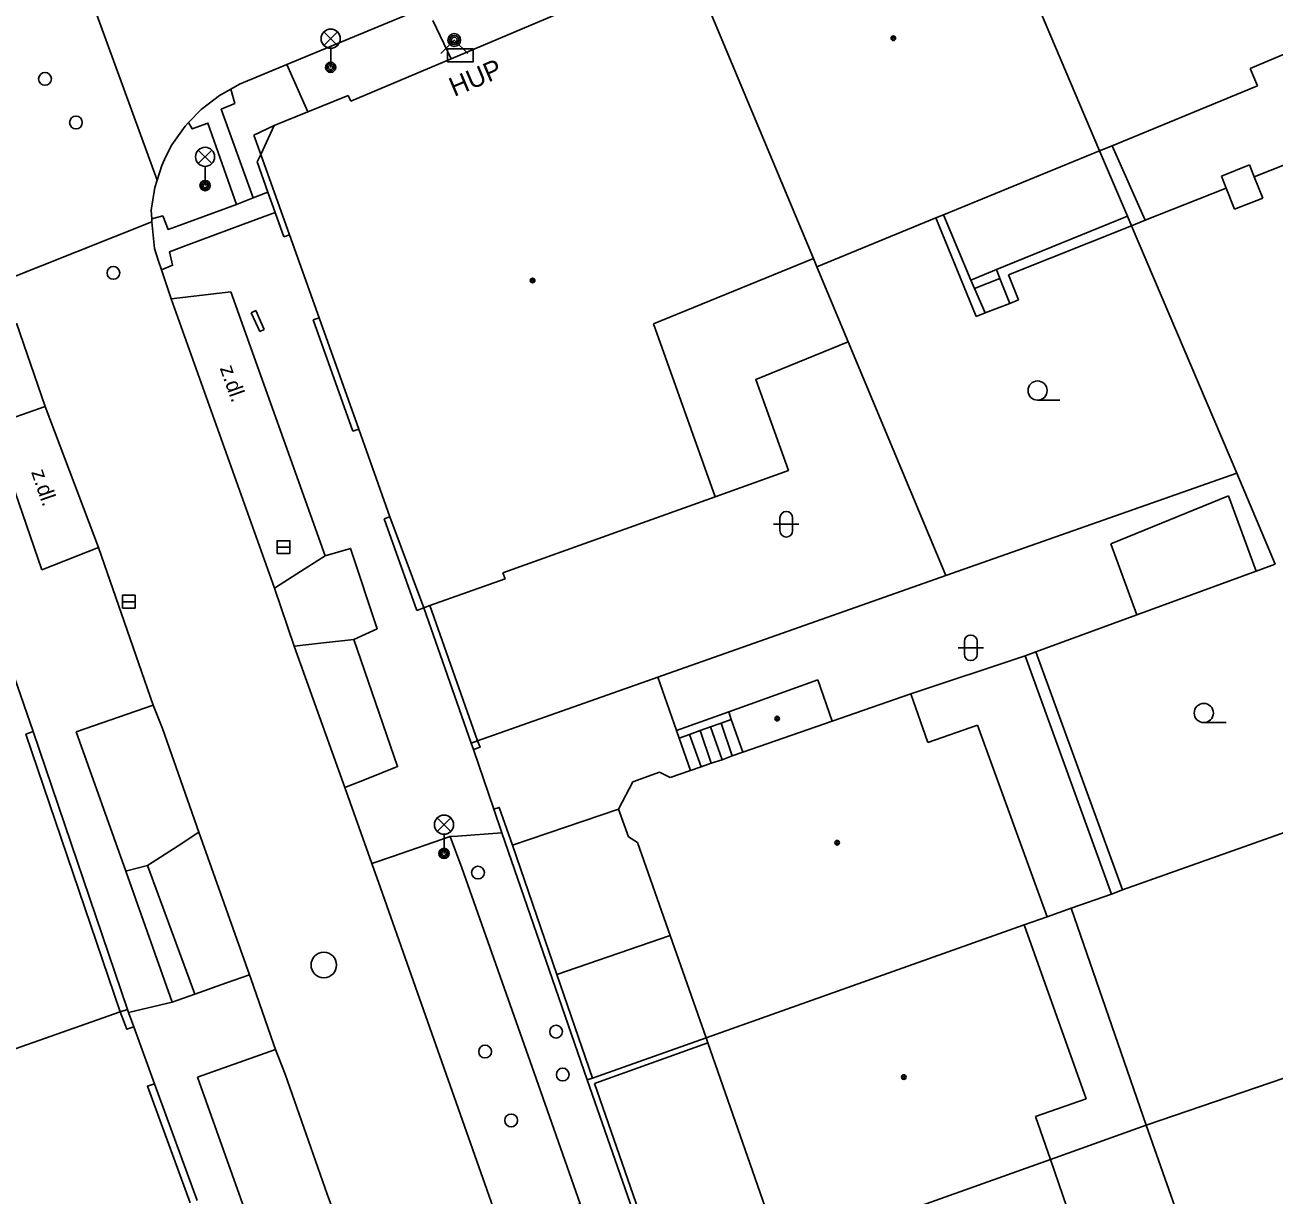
# Model space of a CAD drawing. Extents: x -596229 to -595156, y -1161237 to -1159376.
# Drawn here: x -595869.16 to -595820.24, y -1160833.38 to -1160787.55 of the extents above; entities that cross this region are included whole.
import ezdxf

# ---------------------------------------------------------------- set-up
doc = ezdxf.new("R2010")
doc.units = 0
for name, color, linetype in [('DOP - kresba z DSPS bez souradnic', 7, 'Continuous'), ('DOP - rozhrani ploch obecne', 7, 'Continuous'), ('Level 24', 7, 'Continuous'), ('Level 27', 7, 'Continuous'), ('Level 28', 7, 'Continuous'), ('Level 31', 7, 'Continuous'), ('Level 33', 7, 'Continuous'), ('Level 36', 7, 'Continuous'), ('Level 39', 7, 'Continuous'), ('slaboproud - povrch.  znaky a tel. budka skut. velikost', 7, 'Continuous'), ('Specificka linie pasportu komunikaci', 7, 'Continuous'), ('TM - budovy zdene_ betonove - NP', 7, 'Continuous'), ('TM - budovy zdene_ betonove - VP', 7, 'Continuous'), ('TM - chodniky - VP', 7, 'Continuous'), ('TM - komunikace - VP', 7, 'Continuous'), ('TM - letecke snimky - pomocna linie', 7, 'Continuous'), ('TM - plot drateny_ kovovy - VP', 7, 'Continuous'), ('TM - podezdivka plotu - VP', 7, 'Continuous'), ('TM - popis objektu', 7, 'Continuous'), ('TM - popis povrchu', 7, 'Continuous'), ('TM - rozhrani mezi zpev. plochami mezi sebou - VP', 7, 'Continuous'), ('TM - rozhrani ploch obecne - VP', 7, 'Continuous'), ('TM - schody - VP', 7, 'Continuous'), ('TM - vjezd na pozemek', 7, 'Continuous')]:
    doc.layers.add(name, color=color, linetype=linetype)

msp = doc.modelspace()

# ---------------------------------------------------------------- linework, layer by layer
at = {"layer": 'DOP - kresba z DSPS bez souradnic'}
for points in [[(-595825.28, -1160795.2), (-595826.58, -1160792.28)], [(-595822.3, -1160793.47), (-595821.2, -1160793.03)], [(-595821.2, -1160793.03), (-595821.01, -1160793.5)], [(-595822.11, -1160793.94), (-595822.3, -1160793.47)], [(-595833.19, -1160794.99), (-595832.11, -1160797.54)], [(-595831.11, -1160797.13), (-595825.98, -1160795.04)], [(-595832.11, -1160797.54), (-595831.11, -1160797.13)], [(-595832.11, -1160797.54), (-595831.97, -1160797.87)], [(-595831.97, -1160797.87), (-595830.98, -1160797.48)], [(-595830.98, -1160797.48), (-595831.11, -1160797.13)], [(-595830.59, -1160798.46), (-595830.98, -1160797.48)], [(-595831.55, -1160798.83), (-595831.97, -1160797.87)], [(-595829.57, -1160812.11), (-595829.98, -1160812.26)], [(-595829.98, -1160812.26), (-595826.6, -1160821.59)]]:
    msp.add_lwpolyline(points, dxfattribs=at)
at = {"layer": 'DOP - rozhrani ploch obecne'}
for points in [[(-595825.98, -1160795.04), (-595827.07, -1160792.48)], [(-595817.95, -1160792.29), (-595821.01, -1160793.5)], [(-595821.01, -1160793.5), (-595820.68, -1160794.33)], [(-595822.11, -1160793.94), (-595825.28, -1160795.2)], [(-595821.78, -1160794.77), (-595822.11, -1160793.94)], [(-595820.68, -1160794.33), (-595821.78, -1160794.77)], [(-595831.9, -1160798.97), (-595833.49, -1160795.11)], [(-595825.82, -1160795.42), (-595825.98, -1160795.04)], [(-595825.82, -1160795.42), (-595830.64, -1160797.34)], [(-595825.28, -1160795.2), (-595825.82, -1160795.42)], [(-595821.7, -1160805.11), (-595825.82, -1160795.42)], [(-595836.92, -1160799.96), (-595838.15, -1160797.02)], [(-595830.64, -1160797.34), (-595830.25, -1160798.32)], [(-595830.59, -1160798.46), (-595831.55, -1160798.83)], [(-595830.25, -1160798.32), (-595830.59, -1160798.46)], [(-595831.55, -1160798.83), (-595831.9, -1160798.97)], [(-595833.09, -1160809.12), (-595836.92, -1160799.96)], [(-595833.09, -1160809.12), (-595821.7, -1160805.11)], [(-595820.19, -1160808.67), (-595821.7, -1160805.11)], [(-595822.02, -1160805.99), (-595826.63, -1160807.87)], [(-595820.94, -1160808.95), (-595822.02, -1160805.99)], [(-595826.63, -1160807.87), (-595825.61, -1160810.66)], [(-595820.94, -1160808.95), (-595820.19, -1160808.67)], [(-595844.38, -1160813.1), (-595833.09, -1160809.12)], [(-595825.61, -1160810.66), (-595820.94, -1160808.95)], [(-595829.57, -1160812.11), (-595825.61, -1160810.66)], [(-595826.17, -1160821.43), (-595829.57, -1160812.11)], [(-595851.44, -1160815.59), (-595844.38, -1160813.1)], [(-595851.69, -1160815.68), (-595851.44, -1160815.59)], [(-595826.17, -1160821.43), (-595816.26, -1160817.92)], [(-595826.6, -1160821.59), (-595826.17, -1160821.43)], [(-595825.24, -1160830.65), (-595797.67, -1160821.23)], [(-595828.19, -1160822.15), (-595826.6, -1160821.59)], [(-595828.19, -1160822.15), (-595829.12, -1160822.48)], [(-595825.24, -1160830.65), (-595828.19, -1160822.15)], [(-595825.24, -1160830.65), (-595829, -1160831.99)], [(-595823.63, -1160835.24), (-595825.24, -1160830.65)]]:
    msp.add_lwpolyline(points, dxfattribs=at)
at = {"layer": 'Level 24'}
msp.add_lwpolyline([(-595852.608, -1160788.989), (-595851.608, -1160788.989), (-595851.608, -1160788.489), (-595852.608, -1160788.489)], close=True, dxfattribs=at)
at = {"layer": 'Level 27'}
for p, q in [((-595859.29, -1160808), (-595858.79, -1160808)), ((-595865.35, -1160810.14), (-595864.85, -1160810.14))]:
    msp.add_line(p, q, dxfattribs=at)
for points in [[(-595859.29, -1160808.25), (-595858.79, -1160808.25), (-595858.79, -1160807.75), (-595859.29, -1160807.75)], [(-595865.35, -1160810.39), (-595864.85, -1160810.39), (-595864.85, -1160809.89), (-595865.35, -1160809.89)]]:
    msp.add_lwpolyline(points, close=True, dxfattribs=at)
msp.add_circle((-595857.46, -1160824.37), 0.5, dxfattribs=at)
at = {"layer": 'Level 28'}
for centre in [(-595868.38, -1160789.66), (-595867.17, -1160791.37), (-595865.7, -1160797.26), (-595851.42, -1160820.75), (-595848.36, -1160826.98), (-595851.14, -1160827.76), (-595848.1, -1160828.66), (-595850.12, -1160830.46)]:
    msp.add_circle(centre, 0.25, dxfattribs=at)
at = {"layer": 'Level 31'}
msp.add_lwpolyline([(-595852.88, -1160788.67), (-595852.35, -1160788.14), (-595851.82, -1160788.67)], dxfattribs=at)
for radius in [0.25, 0.18, 0.11]:
    msp.add_circle((-595852.35, -1160788.14), radius, dxfattribs=at)
at = {"layer": 'Level 33'}
for p, q in [((-595857.455, -1160788.35), (-595856.925, -1160787.82)), ((-595857.455, -1160787.82), (-595856.925, -1160788.35)), ((-595857.19, -1160788.46), (-595857.19, -1160789.21)), ((-595862.375, -1160792.98), (-595861.845, -1160792.45)), ((-595862.375, -1160792.45), (-595861.845, -1160792.98)), ((-595862.11, -1160793.09), (-595862.11, -1160793.84)), ((-595853.015, -1160819.14), (-595852.485, -1160818.61)), ((-595853.015, -1160818.61), (-595852.485, -1160819.14)), ((-595852.75, -1160819.25), (-595852.75, -1160820))]:
    msp.add_line(p, q, dxfattribs=at)
for centre, radius in [((-595857.19, -1160788.085), 0.375), ((-595857.19, -1160789.21), 0.2), ((-595857.19, -1160789.21), 0.145), ((-595857.19, -1160789.21), 0.0876), ((-595862.11, -1160792.715), 0.375), ((-595862.11, -1160793.84), 0.2), ((-595862.11, -1160793.84), 0.145), ((-595862.11, -1160793.84), 0.0876), ((-595852.75, -1160818.875), 0.375), ((-595852.75, -1160820), 0.2), ((-595852.75, -1160820), 0.145), ((-595852.75, -1160820), 0.0876)]:
    msp.add_circle(centre, radius, dxfattribs=at)
at = {"layer": 'Level 36'}
for p, q in [((-595829.5, -1160802.245), (-595828.625, -1160802.245)), ((-595839.596, -1160806.856), (-595839.596, -1160807.356)), ((-595839.096, -1160806.856), (-595839.096, -1160807.356)), ((-595839.846, -1160807.106), (-595838.846, -1160807.106)), ((-595832.366, -1160811.696), (-595832.366, -1160812.196)), ((-595831.866, -1160811.696), (-595831.866, -1160812.196)), ((-595832.616, -1160811.946), (-595831.616, -1160811.946)), ((-595822.99, -1160814.875), (-595822.115, -1160814.875))]:
    msp.add_line(p, q, dxfattribs=at)
for centre in [(-595829.5, -1160801.87), (-595822.99, -1160814.5)]:
    msp.add_circle(centre, 0.375, dxfattribs=at)
for centre, start, end in [((-595839.346, -1160806.856), 0, 180), ((-595839.346, -1160807.356), 180, 0), ((-595832.116, -1160811.696), 0, 180), ((-595832.116, -1160812.196), 180, 0)]:
    msp.add_arc(centre, 0.25, start, end, dxfattribs=at)
at = {"layer": 'Level 39'}
for centre, radius in [((-595835.15, -1160788.07), 0.09), ((-595835.15, -1160788.07), 0.0398), ((-595849.28, -1160797.56), 0.09), ((-595849.28, -1160797.56), 0.0398), ((-595839.7, -1160814.72), 0.09), ((-595839.7, -1160814.72), 0.0398), ((-595837.35, -1160819.58), 0.09), ((-595837.35, -1160819.58), 0.0398), ((-595834.74, -1160828.76), 0.09), ((-595834.74, -1160828.76), 0.0398)]:
    msp.add_circle(centre, radius, dxfattribs=at)
at = {"layer": 'slaboproud - povrch.  znaky a tel. budka skut. velikost'}
for points in [[(-595860.3, -1160798.82), (-595860.12, -1160798.74)], [(-595859.97, -1160799.56), (-595860.3, -1160798.82)], [(-595860.12, -1160798.74), (-595859.79, -1160799.48)], [(-595859.79, -1160799.48), (-595859.97, -1160799.56)]]:
    msp.add_lwpolyline(points, dxfattribs=at)
at = {"layer": 'Specificka linie pasportu komunikaci'}
for points in [[(-595863.99, -1160793.63), (-595867.91, -1160782.88)], [(-595852.47, -1160788.88), (-595853.19, -1160787.37)], [(-595858.91, -1160789.1), (-595858.09, -1160790.95)], [(-595861.1, -1160790.06), (-595860.95, -1160790.63), (-595861.48, -1160790.85), (-595860.23, -1160794.32)], [(-595860.88, -1160794.58), (-595862, -1160791.39), (-595862.61, -1160791.62), (-595862.76, -1160791.37)], [(-595870.03, -1160797.59), (-595864.2, -1160795.26)], [(-595856.28, -1160811.62), (-595855.37, -1160811.2), (-595856.41, -1160808.05), (-595857.4, -1160808.34)], [(-595859.39, -1160809.61), (-595858.62, -1160811.88)], [(-595856.28, -1160811.62), (-595857.59, -1160811.77), (-595858.62, -1160811.88)], [(-595856.64, -1160817.42), (-595855.8, -1160817.09), (-595854.57, -1160816.6), (-595856.28, -1160811.62)], [(-595858.62, -1160811.88), (-595856.64, -1160817.42)], [(-595855.58, -1160820.4), (-595856.43, -1160818.01), (-595856.64, -1160817.42)], [(-595862.36, -1160819.17), (-595863.17, -1160819.7), (-595864.36, -1160820.47)], [(-595852.51, -1160819.34), (-595854.77, -1160820.12), (-595855.58, -1160820.4)], [(-595852.51, -1160819.34), (-595852.22, -1160819.32), (-595850.48, -1160819.19)], [(-595850.48, -1160834.79), (-595849.89, -1160834.58), (-595847.42, -1160833.72), (-595849.22, -1160828.6), (-595852.05, -1160820.57), (-595852.51, -1160819.34)], [(-595865.22, -1160820.69), (-595865.17, -1160820.68), (-595864.36, -1160820.47)], [(-595864.36, -1160820.47), (-595862.51, -1160825.51)], [(-595850.48, -1160834.79), (-595850.82, -1160833.87), (-595855.24, -1160821.35), (-595855.58, -1160820.4)], [(-595865.11, -1160826.23), (-595863.4, -1160825.82)]]:
    msp.add_lwpolyline(points, dxfattribs=at)
at = {"layer": 'TM - budovy zdene_ betonove - NP'}
for points in [[(-595858.8, -1160795.77), (-595859.93, -1160792.62)], [(-595856.09, -1160803.38), (-595857.64, -1160799.02)], [(-595853.54, -1160810.38), (-595854.87, -1160806.82)]]:
    msp.add_lwpolyline(points, dxfattribs=at)
at = {"layer": 'TM - budovy zdene_ betonove - VP'}
for points in [[(-595827.07, -1160792.48), (-595832.21, -1160780.38)], [(-595838.28, -1160796.7), (-595843.18, -1160784.99)], [(-595846.32, -1160786.27), (-595852.47, -1160788.88)], [(-595819.5, -1160788.55), (-595821.17, -1160789.26)], [(-595852.47, -1160788.88), (-595856.4, -1160790.54)], [(-595821.17, -1160789.26), (-595820.89, -1160789.94)], [(-595820.89, -1160789.94), (-595826.58, -1160792.28)], [(-595856.5, -1160790.31), (-595858.09, -1160790.95)], [(-595856.4, -1160790.54), (-595856.5, -1160790.31)], [(-595858.09, -1160790.95), (-595859.41, -1160791.49)], [(-595859.93, -1160792.62), (-595859.41, -1160791.49)], [(-595860.07, -1160792.91), (-595859.93, -1160792.62)], [(-595827.07, -1160792.48), (-595833.19, -1160794.99)], [(-595826.58, -1160792.28), (-595827.07, -1160792.48)], [(-595859.65, -1160794.1), (-595860.07, -1160792.91)], [(-595859.37, -1160794.89), (-595859.65, -1160794.1)], [(-595859.02, -1160795.85), (-595859.37, -1160794.89)], [(-595833.49, -1160795.11), (-595838.15, -1160797.02)], [(-595833.19, -1160794.99), (-595833.49, -1160795.11)], [(-595858.8, -1160795.77), (-595859.02, -1160795.85)], [(-595857.64, -1160799.02), (-595858.8, -1160795.77)], [(-595838.28, -1160796.7), (-595844.55, -1160799.26)], [(-595838.15, -1160797.02), (-595838.28, -1160796.7)], [(-595857.87, -1160799.1), (-595857.64, -1160799.02)], [(-595856.32, -1160803.46), (-595857.87, -1160799.1)], [(-595844.55, -1160799.26), (-595842.13, -1160806.03)], [(-595856.09, -1160803.38), (-595856.32, -1160803.46)], [(-595854.87, -1160806.82), (-595856.09, -1160803.38)], [(-595842.13, -1160806.03), (-595850.45, -1160809.01)], [(-595855.09, -1160806.9), (-595854.87, -1160806.82)], [(-595853.82, -1160810.48), (-595855.09, -1160806.9)], [(-595850.36, -1160809.24), (-595853.3, -1160810.29)], [(-595850.45, -1160809.01), (-595850.36, -1160809.24)], [(-595853.3, -1160810.29), (-595853.54, -1160810.38)], [(-595853.54, -1160810.38), (-595853.82, -1160810.48)], [(-595841.6, -1160814.45), (-595838.11, -1160813.2)], [(-595838.11, -1160813.2), (-595837.54, -1160814.82)], [(-595837.54, -1160814.82), (-595834.46, -1160813.75)], [(-595834.46, -1160813.75), (-595833.8, -1160815.66)], [(-595841.5, -1160814.75), (-595841.6, -1160814.45)], [(-595841.05, -1160816.04), (-595841.5, -1160814.75)], [(-595841.05, -1160816.04), (-595837.54, -1160814.82)], [(-595833.8, -1160815.66), (-595831.85, -1160814.97)], [(-595831.85, -1160814.97), (-595829.12, -1160822.48)], [(-595841.86, -1160816.33), (-595841.46, -1160816.18)], [(-595841.46, -1160816.18), (-595841.05, -1160816.04)], [(-595843.09, -1160816.75), (-595842.68, -1160816.61)], [(-595842.68, -1160816.61), (-595842.28, -1160816.47)], [(-595842.28, -1160816.47), (-595841.86, -1160816.33)], [(-595845.36, -1160817.2), (-595844.31, -1160816.82)], [(-595844.31, -1160816.82), (-595843.89, -1160817.03)], [(-595843.89, -1160817.03), (-595843.09, -1160816.75)], [(-595845.91, -1160818.27), (-595845.36, -1160817.2)], [(-595845.52, -1160819.35), (-595845.91, -1160818.27)], [(-595845.17, -1160819.57), (-595845.52, -1160819.35)], [(-595843.89, -1160823.22), (-595845.17, -1160819.57)], [(-595829.12, -1160822.48), (-595830.02, -1160822.8)], [(-595830.02, -1160822.8), (-595842.48, -1160827.22)], [(-595830.02, -1160822.8), (-595827.59, -1160829.61)], [(-595842.48, -1160827.22), (-595843.89, -1160823.22)], [(-595842.41, -1160827.42), (-595842.48, -1160827.22)], [(-595839.58, -1160835.54), (-595842.41, -1160827.42)], [(-595827.59, -1160829.61), (-595829.58, -1160830.3)], [(-595829.58, -1160830.3), (-595829, -1160831.99)], [(-595829, -1160831.99), (-595839.51, -1160835.74)], [(-595829, -1160831.99), (-595828.03, -1160834.81)]]:
    msp.add_lwpolyline(points, dxfattribs=at)
at = {"layer": 'TM - chodniky - VP'}
for points in [[(-595868.37, -1160802.49), (-595870.46, -1160803.22)], [(-595865.22, -1160820.69), (-595867.16, -1160815.24)], [(-595863.4, -1160825.82), (-595865.22, -1160820.69)], [(-595861.27, -1160825.07), (-595862.51, -1160825.51)], [(-595862.51, -1160825.51), (-595863.4, -1160825.82)], [(-595862.41, -1160828.77), (-595859.35, -1160827.68)], [(-595860.03, -1160835.44), (-595862.41, -1160828.77)]]:
    msp.add_lwpolyline(points, dxfattribs=at)
at = {"layer": 'TM - komunikace - VP'}
for points in [[(-595853.45, -1160786.84), (-595858.91, -1160789.1)], [(-595858.91, -1160789.1), (-595860.76, -1160789.87)], [(-595861.1, -1160790.06), (-595861.55, -1160790.31)], [(-595860.76, -1160789.87), (-595861.1, -1160790.06)], [(-595861.55, -1160790.31), (-595862.27, -1160790.86)], [(-595862.27, -1160790.86), (-595862.76, -1160791.37)], [(-595862.89, -1160791.51), (-595863.41, -1160792.25)], [(-595862.76, -1160791.37), (-595862.89, -1160791.51)], [(-595863.99, -1160793.63), (-595863.81, -1160793.06), (-595863.65, -1160792.7)], [(-595863.41, -1160792.25), (-595863.65, -1160792.7)], [(-595864.08, -1160793.92), (-595863.99, -1160793.63)], [(-595864.08, -1160793.92), (-595864.22, -1160794.81)], [(-595864.22, -1160794.81), (-595864.2, -1160795.14)], [(-595864.2, -1160795.26), (-595864.2, -1160795.14)], [(-595863.82, -1160797.14), (-595863.93, -1160796.8), (-595864.09, -1160796.3), (-595864.15, -1160795.78), (-595864.2, -1160795.26)], [(-595863.44, -1160798.28), (-595863.82, -1160797.14)], [(-595863.44, -1160798.28), (-595861.1, -1160798)], [(-595861.1, -1160798), (-595857.4, -1160808.34)], [(-595869.5, -1160799.23), (-595868.37, -1160802.49)], [(-595868.37, -1160802.49), (-595866.29, -1160808.02)], [(-595866.29, -1160808.02), (-595864.15, -1160814.19)], [(-595859.39, -1160809.61), (-595858.51, -1160809.05), (-595857.4, -1160808.34)], [(-595862.36, -1160819.17), (-595863.78, -1160815.11), (-595864.15, -1160814.19)], [(-595860.37, -1160824.75), (-595862.36, -1160819.17)], [(-595860.32, -1160824.9), (-595860.37, -1160824.75)], [(-595860.32, -1160824.9), (-595859.43, -1160827.46), (-595859.35, -1160827.68)], [(-595856.96, -1160834.33), (-595857.33, -1160833.35), (-595858.97, -1160828.65), (-595859.35, -1160827.68)]]:
    msp.add_lwpolyline(points, dxfattribs=at)
at = {"layer": 'TM - letecke snimky - pomocna linie'}
for points in [[(-595842.13, -1160806.03), (-595839.26, -1160805), (-595840.54, -1160801.44), (-595836.92, -1160799.96)], [(-595868.5, -1160808.89), (-595866.29, -1160808.02)], [(-595834.46, -1160813.75), (-595829.98, -1160812.26)], [(-595843.64, -1160815.18), (-595844.38, -1160813.1)], [(-595864.15, -1160814.19), (-595867.16, -1160815.24)], [(-595848.33, -1160824.74), (-595843.89, -1160823.22)], [(-595861.27, -1160825.07), (-595860.37, -1160824.75)]]:
    msp.add_lwpolyline(points, dxfattribs=at)
at = {"layer": 'TM - plot drateny_ kovovy - VP'}
for points in [[(-595851.44, -1160815.59), (-595853.3, -1160810.29)], [(-595868.85, -1160815.23), (-595869.13, -1160815.33), (-595865.43, -1160826.21)], [(-595851.6, -1160815.93), (-595851.34, -1160815.84), (-595851.44, -1160815.59)], [(-595850.07, -1160819.67), (-595850.59, -1160818.2), (-595850.8, -1160818.27)], [(-595848.33, -1160824.74), (-595850.07, -1160819.67)], [(-595846.93, -1160828.8), (-595848.33, -1160824.74)], [(-595865.43, -1160826.21), (-595865.18, -1160826.89), (-595864.9, -1160826.79)], [(-595846.86, -1160829.01), (-595842.41, -1160827.42)], [(-595864.09, -1160829.02), (-595864.37, -1160829.12), (-595862.7, -1160833.69)], [(-595844.04, -1160837.13), (-595846.86, -1160829.01)]]:
    msp.add_lwpolyline(points, dxfattribs=at)
at = {"layer": 'TM - podezdivka plotu - VP'}
for points in [[(-595851.69, -1160815.68), (-595853.54, -1160810.38)], [(-595868.85, -1160815.23), (-595865.15, -1160826.11)], [(-595851.6, -1160815.93), (-595851.69, -1160815.68)], [(-595850.48, -1160819.19), (-595850.8, -1160818.27)], [(-595847.14, -1160828.87), (-595850.48, -1160819.19)], [(-595865.15, -1160826.11), (-595865.11, -1160826.23)], [(-595865.11, -1160826.23), (-595864.9, -1160826.79)], [(-595842.48, -1160827.22), (-595846.93, -1160828.8)], [(-595846.93, -1160828.8), (-595847.14, -1160828.87)], [(-595844.17, -1160837.41), (-595847.14, -1160828.87)], [(-595864.09, -1160829.02), (-595862.42, -1160833.59)]]:
    msp.add_lwpolyline(points, dxfattribs=at)
at = {"layer": 'TM - rozhrani mezi zpev. plochami mezi sebou - VP'}
for points in [[(-595860.23, -1160794.32), (-595859.65, -1160794.1)], [(-595864.2, -1160795.14), (-595863.77, -1160795.03), (-595863.56, -1160795.56), (-595863.12, -1160795.4), (-595860.88, -1160794.58)], [(-595860.88, -1160794.58), (-595860.23, -1160794.32)], [(-595863.82, -1160797.14), (-595863.38, -1160796.96), (-595863.51, -1160796.44), (-595862.85, -1160796.19), (-595860.61, -1160795.35), (-595859.37, -1160794.89)], [(-595863.44, -1160798.28), (-595859.39, -1160809.61)], [(-595868.5, -1160808.89), (-595870.46, -1160803.22)]]:
    msp.add_lwpolyline(points, dxfattribs=at)
at = {"layer": 'TM - rozhrani ploch obecne - VP'}
for points in [[(-595859.41, -1160791.49), (-595860.2, -1160791.86)], [(-595859.93, -1160792.62), (-595860.2, -1160791.86)], [(-595843.64, -1160815.18), (-595841.6, -1160814.45)], [(-595843.54, -1160815.48), (-595843.64, -1160815.18)], [(-595843.54, -1160815.48), (-595843.13, -1160815.34), (-595842.72, -1160815.19), (-595842.31, -1160815.04), (-595841.9, -1160814.9), (-595841.5, -1160814.75)], [(-595843.09, -1160816.75), (-595843.54, -1160815.48)], [(-595845.91, -1160818.27), (-595850.07, -1160819.67)], [(-595872.49, -1160828.68), (-595865.43, -1160826.21)], [(-595865.43, -1160826.21), (-595865.15, -1160826.11)]]:
    msp.add_lwpolyline(points, dxfattribs=at)
at = {"layer": 'TM - schody - VP'}
for points in [[(-595842.72, -1160815.19), (-595842.28, -1160816.47)], [(-595841.86, -1160816.33), (-595842.31, -1160815.04)], [(-595841.9, -1160814.9), (-595841.46, -1160816.18)], [(-595842.68, -1160816.61), (-595843.13, -1160815.34)]]:
    msp.add_lwpolyline(points, dxfattribs=at)
at = {"layer": 'TM - vjezd na pozemek'}
for points in [[(-595868.85, -1160815.23), (-595869.57, -1160813.11)], [(-595851.6, -1160815.93), (-595850.8, -1160818.27)], [(-595864.09, -1160829.02), (-595864.9, -1160826.79)]]:
    msp.add_lwpolyline(points, dxfattribs=at)

# ---------------------------------------------------------------- texts
at = {"layer": 'TM - popis objektu'}
msp.add_text('HUP', height=0.75, rotation=22.9573, dxfattribs=at).set_placement((-595852.35, -1160790.37))
at = {"layer": 'TM - popis povrchu'}
for rotation, p in [(289.5453, (-595861.54, -1160800.99)), (289.017, (-595868.93, -1160805.06))]:
    msp.add_text('z.dl.', height=0.6, rotation=rotation, dxfattribs=at).set_placement(p)

doc.saveas('drawing.dxf')
